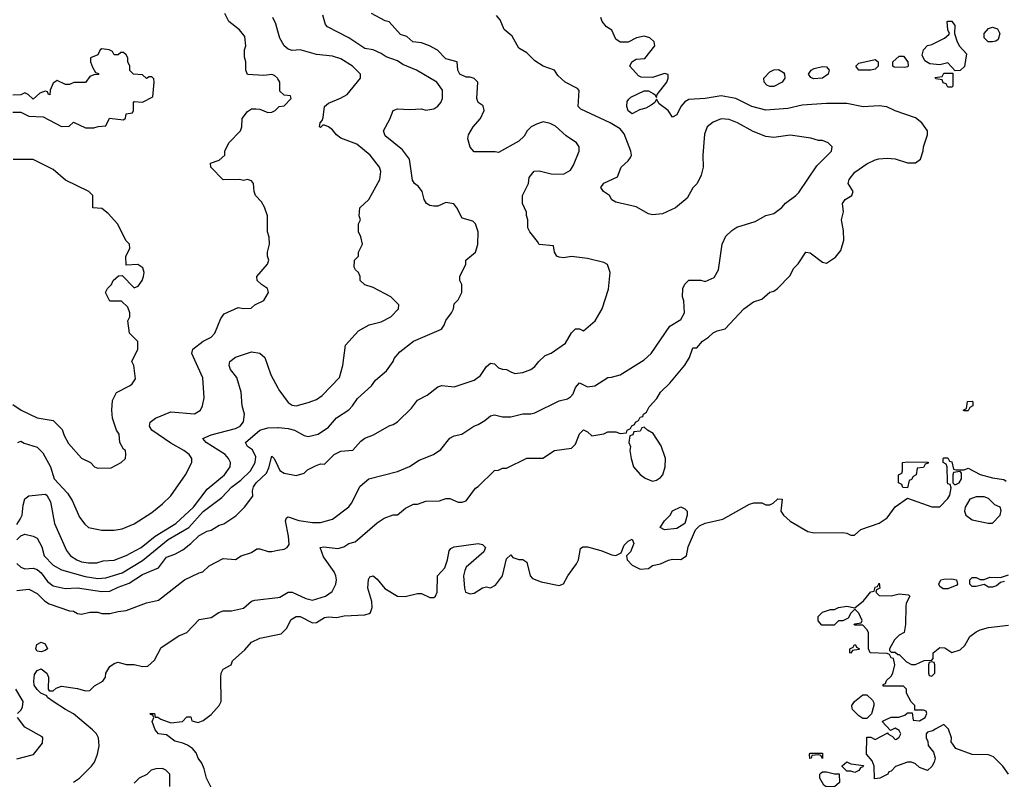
# Model space of a CAD drawing. Header units: inches. Extents: x 2348341 to 2479810, y 460419 to 613669.
# Tile 446 of 656: x 2418724 to 2423589, y 535385 to 539139. Entities that reach past the tile are written whole.
import ezdxf

# ---------------------------------------------------------------- set-up
doc = ezdxf.new("R2010")
doc.units = ezdxf.units.IN
doc.header["$MEASUREMENT"] = 0
doc.layers.add('C4513', color=7, linetype='Continuous')
doc.layers.add('C4523', color=7, linetype='Continuous')

msp = doc.modelspace()

# ---------------------------------------------------------------- linework, layer by layer
at = {"layer": 'C4513', "color": 2}
for points, elevation in [([(2420000, 538846.2), (2419998, 538850), (2419983.1, 538863.1), (2419970, 538868.7), (2419930, 538864), (2419848.9, 538868.9), (2419842, 538890), (2419842, 538930), (2419834.6, 538954.6), (2419834, 538990), (2419841.2, 539010), (2419836.5, 539056.5), (2419810, 539089), (2419758, 539130), (2419738, 539170)], 70), ([(2420000, 539083), (2419990, 539118), (2419974, 539150)], 66), ([(2418690, 538682), (2418730, 538682), (2418770, 538662), (2418839.6, 538659.6), (2418930, 538611.3), (2418968, 538612), (2418990, 538632), (2419050, 538604.7), (2419090, 538604.7), (2419111.6, 538611.6), (2419150, 538614), (2419168, 538652), (2419236.4, 538643.6), (2419247.3, 538652.7), (2419250, 538674), (2419282, 538678), (2419286, 538690), (2419286, 538730), (2419290, 538734), (2419330, 538732), (2419382, 538758), (2419388, 538830), (2419387.3, 538847.3), (2419376.4, 538856.4), (2419363.6, 538856.4), (2419350, 538848), (2419330, 538866), (2419286, 538870), (2419268.4, 538888.4), (2419268, 538910), (2419258, 538930), (2419258, 538950), (2419250, 538966), (2419236.4, 538976.4), (2419223.6, 538976.4), (2419210, 538966), (2419190, 538966), (2419182, 538982), (2419166, 538990), (2419130, 538995.3), (2419122, 538990), (2419110, 538966), (2419074, 538950), (2419074, 538930), (2419083.6, 538903.6), (2419098, 538878), (2419112.7, 538872.7), (2419112.7, 538867.3), (2419090, 538866), (2419070, 538858), (2419050, 538828), (2418991.6, 538828.4), (2418970, 538818), (2418950, 538818), (2418910, 538838), (2418890, 538826), (2418874, 538790), (2418872.7, 538767.3), (2418866, 538770), (2418862, 538782), (2418850, 538786), (2418823.6, 538776.4), (2418790, 538746), (2418766, 538770), (2418750, 538778), (2418730, 538768), (2418690, 538766)], 74), ([(2418715.3, 537050), (2418730, 537056.3), (2418745.5, 537045.5), (2418810, 537026.4), (2418839.1, 536999.1), (2418875.5, 536930), (2418894.8, 536870), (2418959.9, 536799.9), (2418982.5, 536762.5), (2419019.8, 536679.8), (2419045.2, 536645.2), (2419064.7, 536630), (2419130, 536616), (2419190, 536616), (2419230, 536622.8), (2419290, 536646.8), (2419376.6, 536703.4), (2419430, 536746), (2419470, 536786), (2419544, 536890), (2419574, 536950), (2419574, 536970), (2419562, 536990), (2419535.3, 537010), (2419470, 537046), (2419377.2, 537110), (2419365.2, 537130), (2419369, 537150), (2419395.3, 537170), (2419470, 537200.7), (2419588.4, 537191.6), (2419618, 537210), (2419628, 537230), (2419635.3, 537270), (2419628.4, 537368.4), (2419574, 537490), (2419579, 537510), (2419630, 537551), (2419669.3, 537570.7), (2419688.7, 537590), (2419718, 537662), (2419734.6, 537685.4), (2419803.1, 537716.9), (2419830, 537712), (2419867.3, 537712.7), (2419886, 537730), (2419930, 537751.3), (2419953.2, 537790), (2419948.7, 537810), (2419918, 537830), (2419898, 537850), (2419895.3, 537870), (2419948.7, 537930), (2419955.3, 537950), (2419948.7, 537970), (2419948.7, 537990), (2419958, 538030), (2419956.4, 538063.6), (2419948.7, 538090), (2419949, 538170), (2419932.9, 538212.9), (2419918.6, 538238.6), (2419888.7, 538270), (2419882, 538290), (2419879, 538330), (2419870, 538342), (2419850, 538349), (2419830, 538344), (2419810, 538349), (2419730, 538348), (2419668, 538410), (2419666, 538430), (2419710, 538444.7), (2419738, 538470), (2419738, 538490), (2419758, 538530), (2419815.3, 538590), (2419822, 538610), (2419824, 538650), (2419850, 538684.7), (2419870, 538698), (2419890, 538698), (2419910, 538696), (2419950, 538681), (2419970, 538682), (2419986, 538690), (2420000, 538704)], 70), ([(2418690, 537238), (2418732, 537210), (2418810, 537171), (2418890, 537158), (2418933.7, 537113.7), (2418943.5, 537083.5), (2418964.5, 537044.5), (2419030, 536972), (2419074, 536950), (2419094, 536930), (2419110, 536922), (2419176.4, 536923.6), (2419226, 536950), (2419246, 536970), (2419248, 536990), (2419246, 537010), (2419236.4, 537016.4), (2419218, 537050), (2419215.3, 537090), (2419202, 537110), (2419182, 537170), (2419179, 537210), (2419183.1, 537256.9), (2419203.1, 537296.9), (2419270, 537332), (2419280.4, 537339.6), (2419296.4, 537363.6), (2419288, 537430), (2419278, 537450), (2419308, 537510), (2419308.4, 537548.4), (2419266, 537590), (2419258, 537650), (2419268, 537670), (2419268, 537690), (2419258, 537718), (2419227.3, 537747.3), (2419170, 537748), (2419148, 537790), (2419158, 537810), (2419178, 537830), (2419186, 537850), (2419212.7, 537872.7), (2419230, 537874), (2419290, 537814), (2419310, 537822), (2419328.7, 537850), (2419335.3, 537870), (2419339, 537890), (2419332.9, 537912.9), (2419308.4, 537928.4), (2419250, 537926), (2419248.4, 537968.4), (2419268, 538010), (2419266, 538030), (2419250, 538046), (2419208, 538130), (2419160.4, 538180.4), (2419130, 538206), (2419086, 538210), (2419086, 538270), (2419066, 538290), (2418950, 538346), (2418890, 538398), (2418790, 538448), (2418691.6, 538448.4)], 74), ([(2418710, 536644.9), (2418726.6, 536670), (2418736.9, 536690), (2418741, 536739), (2418750, 536771), (2418770, 536786), (2418850, 536794), (2418858, 536790), (2418876.2, 536756.2), (2418896.4, 536650), (2418955.2, 536515.2), (2418974.8, 536490), (2419006, 536470), (2419030, 536460.5), (2419064.7, 536455.3), (2419104.7, 536455.3), (2419136, 536464), (2419190, 536468.4), (2419250.7, 536490.7), (2419323.7, 536530), (2419392.9, 536587.1), (2419496.2, 536650), (2419582.9, 536730), (2419650, 536818.8), (2419736, 536890), (2419764, 536930), (2419765.2, 536950), (2419756, 536970), (2419739.3, 536990), (2419645.2, 537050), (2419629, 537070), (2419670, 537087.7), (2419790, 537119.1), (2419813.2, 537130), (2419830, 537152), (2419835.1, 537190), (2419823.7, 537230), (2419818.9, 537298.9), (2419797.2, 537370), (2419765.2, 537410), (2419759, 537430), (2419762, 537450), (2419790, 537470.8), (2419870, 537498), (2419910, 537491), (2419936, 537470), (2419964.7, 537384.7), (2420000, 537319)], 66), ([(2418710, 536568), (2418730, 536588), (2418750, 536596.3), (2418790, 536587.3), (2418810, 536576), (2418833.3, 536533.3), (2418844.9, 536490), (2418890, 536443), (2418930, 536419.5), (2419047.7, 536387.7), (2419110, 536377), (2419150, 536381.3), (2419230, 536404.9), (2419330, 536467), (2419458.4, 536570), (2419559.5, 536630), (2419630, 536708.7), (2419723, 536777), (2419771, 536829), (2419816.3, 536863.7), (2419865.1, 536910), (2419887.6, 536950), (2419890, 536978), (2419873.8, 537013.8), (2419849.2, 537030), (2419839, 537050), (2419910, 537110.7), (2419950, 537122), (2420000, 537123.4)], 62), ([(2418710, 536451), (2418730, 536434), (2418750, 536425.5), (2418790, 536428.4), (2418810, 536422.4), (2418830, 536404.9), (2418862, 536362), (2418890, 536340.7), (2418948.3, 536328.3), (2419010, 536332), (2419130, 536313.4), (2419170, 536314.4), (2419210, 536335.3), (2419265.1, 536354.9), (2419330, 536397.1), (2419409.5, 536430.5), (2419450, 536482.8), (2419490, 536497.3), (2419530, 536519.1), (2419570, 536550.6), (2419610, 536590.4), (2419650, 536610.8), (2419670, 536616), (2419710, 536641), (2419732.1, 536647.9), (2419792.5, 536687.5), (2419835.3, 536730), (2419876.4, 536783.6), (2419874, 536810), (2419879.3, 536830), (2419892.7, 536850), (2419942.7, 536897.3), (2419955.5, 536924.5), (2419970, 536982), (2419982, 536970), (2420000, 536932.3)], 58), ([(2418710, 536317.3), (2418770, 536324.9), (2418810, 536303), (2418846.6, 536266.6), (2418870, 536252.4), (2418970, 536218), (2418990, 536216), (2419010, 536204.7), (2419030, 536201), (2419070.8, 536210.8), (2419110, 536211.3), (2419130, 536204.7), (2419170, 536204.7), (2419210, 536214.8), (2419250, 536218.8), (2419350, 536257.3), (2419409.3, 536270.7), (2419538, 536370), (2419610, 536406), (2419628.9, 536411.1), (2419660.2, 536439.8), (2419730, 536476), (2419790, 536471.3), (2419818, 536490), (2419870, 536506), (2419896.4, 536523.6), (2419910, 536524.7), (2419951.6, 536511.6), (2419970, 536511.3), (2420000, 536516.7)], 54), ([(2418989.5, 535370.5), (2419019, 535390), (2419079, 535450), (2419093.2, 535470), (2419109.2, 535510), (2419117.2, 535550), (2419114, 535590), (2419104, 535610), (2419084, 535630), (2418990, 535709.4), (2418949.7, 535729.7), (2418888.7, 535770), (2418862, 535790), (2418858, 535798), (2418828.7, 535810), (2418810, 535828.7), (2418796, 535850), (2418793.2, 535870), (2418797.2, 535902.8), (2418810, 535922), (2418830, 535931.3), (2418858, 535910), (2418866, 535890), (2418864.7, 535830), (2418870, 535822), (2418890, 535822), (2418904, 535836), (2418930, 535846), (2419010, 535834), (2419050, 535822.8), (2419070, 535824.7), (2419093.2, 535846.8), (2419135.3, 535870), (2419148.7, 535890), (2419149, 535910), (2419170, 535942), (2419190, 535958), (2419210, 535964.7), (2419250, 535952), (2419290, 535952), (2419330, 535942), (2419356.4, 535943.6), (2419390, 535974), (2419423.1, 536036.9), (2419510, 536094), (2419550, 536111.3), (2419610, 536174.8), (2419670, 536184.7), (2419708, 536210), (2419730, 536218), (2419770, 536218), (2419830, 536231.3), (2419870, 536264.7), (2419886, 536270), (2420000, 536284.2)], 50), ([(2419674.8, 535334.8), (2419646.6, 535390), (2419636.2, 535436.2), (2419624.1, 535464.1), (2419605.2, 535490), (2419595.5, 535515.5), (2419578, 535538), (2419553.6, 535553.6), (2419530, 535564), (2419490, 535572.7), (2419450, 535604), (2419409.5, 535609.5), (2419393.2, 535630), (2419378, 535670), (2419386, 535690), (2419382, 535702), (2419370, 535706), (2419369, 535711), (2419390, 535711), (2419392.7, 535692.7), (2419407.3, 535692.7), (2419422, 535682), (2419470, 535664.7), (2419528.7, 535671.3), (2419550, 535694), (2419570, 535694), (2419574, 535674), (2419606.4, 535666.4), (2419630, 535676), (2419670, 535704.7), (2419709, 535750), (2419719, 535770), (2419717.2, 535890), (2419719, 535910), (2419728.7, 535930), (2419768.7, 535951.3), (2419775.3, 535970), (2419835.9, 536024.1), (2419870, 536062.8), (2419910, 536082), (2420000, 536101.4)], 46), ([(2418714, 535710), (2418730, 535726), (2418738, 535742), (2418741.6, 535770), (2418704.5, 535830)], 54), ([(2418710, 535486.8), (2418791.8, 535508.2), (2418836.4, 535563.6), (2418838, 535590), (2418835.3, 535595.3), (2418750, 535642), (2418714, 535690)], 54), ([(2419466, 535350), (2419466, 535410), (2419446, 535430), (2419430, 535438), (2419396.4, 535436.4), (2419374, 535430), (2419351.6, 535408.4), (2419314, 535390), (2419290, 535366)], 50)]:
    msp.add_lwpolyline(points, dxfattribs=dict(at, elevation=elevation))
at = {"layer": 'C4513', "color": 2, "elevation": 50}
msp.add_lwpolyline([(2418830, 536015.3), (2418810, 536018), (2418804, 536030), (2418809.1, 536050.9), (2418830, 536062), (2418850, 536054), (2418862, 536030), (2418850, 536022)], close=True, dxfattribs=at)
at = {"layer": 'C4523', "color": 2}
for points, elevation in [([(2420000, 536932.3), (2420010, 536911.3), (2420030, 536898), (2420090, 536886), (2420130, 536898), (2420146.3, 536913.7), (2420185.6, 536934.4), (2420210, 536944.7), (2420230, 536942), (2420278, 536990), (2420310, 537006), (2420370, 537011), (2420410, 537056), (2420430, 537071.3), (2420472.9, 537087.1), (2420550, 537131.3), (2420570, 537138), (2420590, 537151.3), (2420660.2, 537219.8), (2420690, 537258), (2420737.2, 537282.8), (2420790, 537324.7), (2420810, 537331.3), (2420870, 537324.7), (2420970, 537358), (2421000.2, 537379.8), (2421030, 537424.7), (2421050, 537442), (2421070, 537438), (2421090, 537418), (2421110, 537411.3), (2421130, 537411), (2421150, 537398), (2421171.1, 537391.1), (2421210, 537396), (2421249.1, 537410.9), (2421270, 537424.7), (2421288.7, 537450), (2421320.2, 537479.8), (2421350, 537491.3), (2421420.2, 537539.8), (2421450, 537592), (2421470, 537612), (2421490, 537612), (2421510, 537602), (2421568, 537650), (2421602, 537710), (2421632.9, 537807.1), (2421642, 537890), (2421628.9, 537928.9), (2421610, 537939), (2421530, 537959), (2421450, 537969.2), (2421410, 537962.7), (2421390, 537965.2), (2421378, 537970), (2421366, 537990), (2421362, 538022), (2421290, 538028), (2421283.1, 538043.1), (2421244, 538090), (2421234, 538110), (2421235.3, 538150), (2421228, 538172), (2421228, 538188), (2421208, 538230), (2421208, 538270), (2421238, 538330), (2421240.4, 538359.6), (2421266, 538390), (2421290, 538391.3), (2421350, 538378), (2421410, 538376), (2421444.7, 538395.3), (2421460.2, 538419.8), (2421488.7, 538490), (2421488, 538510), (2421475.3, 538530), (2421424.8, 538564.8), (2421372.1, 538612.1), (2421345.6, 538625.6), (2421310, 538634), (2421276.9, 538623.1), (2421251.1, 538608.9), (2421232, 538590), (2421216.9, 538563.1), (2421190, 538538), (2421090, 538482), (2421074, 538486), (2420970, 538486), (2420948.9, 538508.9), (2420938, 538550), (2420942, 538570), (2420965.2, 538610), (2421001.2, 538650), (2421019, 538690), (2421013.6, 538713.6), (2420989.3, 538729.3), (2420982, 538750), (2420988, 538830), (2420968.9, 538848.9), (2420950, 538855.3), (2420930, 538855.3), (2420898, 538870), (2420888.7, 538890), (2420886, 538930), (2420830, 538946), (2420788.4, 538988.4), (2420749.1, 539009.1), (2420710, 539024), (2420666, 539030), (2420636.4, 539056.4), (2420606.3, 539066.3), (2420550, 539128.7), (2420530, 539134), (2420462, 539170)], 58), ([(2420000, 537123.4), (2420003.5, 537123.5), (2420050, 537119.1), (2420082, 537110), (2420130, 537084), (2420150, 537078.8), (2420198, 537090), (2420250, 537126), (2420290, 537171), (2420349.5, 537210.5), (2420369, 537230), (2420393.6, 537266.4), (2420462, 537330), (2420482, 537358), (2420536.5, 537403.5), (2420568.7, 537450), (2420574.6, 537465.4), (2420602, 537498), (2420670, 537550.8), (2420808, 537610), (2420822, 537630), (2420830, 537652), (2420858, 537690), (2420868, 537710), (2420870, 537734), (2420890, 537754), (2420908, 537790), (2420908, 537830), (2420898, 537850), (2420898, 537870), (2420928, 537930), (2420928, 537950), (2420975.3, 537990), (2420987.3, 538027.3), (2420988.7, 538090), (2420975.3, 538130), (2420963.1, 538143.1), (2420910, 538158), (2420884, 538210), (2420869.1, 538229.1), (2420830, 538235.3), (2420790, 538218), (2420770, 538217), (2420750, 538220.9), (2420734, 538230), (2420722, 538250), (2420713.2, 538290), (2420694, 538314), (2420674, 538330), (2420665.6, 538345.6), (2420649.2, 538450), (2420615.6, 538495.6), (2420530, 538565.2), (2420521.2, 538590), (2420552.9, 538647.1), (2420569.4, 538690.6), (2420590, 538698.8), (2420650, 538694.8), (2420710, 538698), (2420730, 538691.3), (2420770, 538698.8), (2420790, 538711), (2420805.2, 538730), (2420812.7, 538750), (2420812.7, 538790), (2420785.2, 538830), (2420684, 538890), (2420617.2, 538917.2), (2420590, 538935.1), (2420535.3, 538955.3), (2420510, 538972.3), (2420470, 538989.4), (2420430, 538997), (2420350, 539049.4), (2420244.5, 539104.5), (2420235.5, 539115.5), (2420221.2, 539161.2)], 62), ([(2420000, 536516.7), (2420030, 536522), (2420046, 536530), (2420055.3, 536544.7), (2420052.7, 536587.3), (2420038, 536662), (2420042, 536678), (2420050, 536682), (2420103.4, 536663.4), (2420170, 536654), (2420210, 536654.8), (2420270, 536671), (2420350, 536731.3), (2420364, 536750), (2420406.3, 536833.7), (2420449.4, 536870.6), (2420590, 536906), (2420650, 536931.3), (2420697.5, 536962.5), (2420768, 536990), (2420804.7, 537015.3), (2420850, 537071.3), (2420870, 537082), (2420908.9, 537091.1), (2420968, 537130), (2420990, 537138), (2421022, 537158), (2421050, 537181), (2421070, 537186), (2421110, 537176), (2421150, 537176), (2421210, 537190.8), (2421249.1, 537190.9), (2421270, 537196), (2421390, 537256), (2421430, 537266), (2421445.6, 537274.4), (2421459, 537290), (2421470, 537322), (2421490, 537344.7), (2421530, 537324.7), (2421566, 537330), (2421630, 537371.3), (2421648.4, 537371.6), (2421690, 537384.7), (2421810, 537458), (2421844, 537490), (2421935.5, 537624.5), (2421990, 537658), (2422009.2, 537690), (2422006, 537750), (2421999.3, 537770), (2422001.2, 537810), (2422010, 537831.3), (2422030, 537851), (2422090, 537851.3), (2422110, 537844.7), (2422154.6, 537865.4), (2422176.4, 537903.6), (2422194, 538030), (2422213.2, 538070), (2422242, 538098), (2422267, 538113), (2422358.6, 538141.4), (2422410, 538171), (2422450, 538181), (2422490, 538211), (2422507.7, 538232.3), (2422559, 538270), (2422574.2, 538285.8), (2422663.2, 538416.8), (2422735.3, 538490), (2422738, 538510), (2422718, 538530), (2422690, 538542), (2422670, 538542), (2422632.9, 538552.9), (2422530, 538569), (2422450, 538557.2), (2422410, 538561.2), (2422347.2, 538587.2), (2422270, 538629.2), (2422230, 538645.2), (2422190, 538649.2), (2422150, 538633.2), (2422121, 538610), (2422107.1, 538572.9), (2422098.8, 538470), (2422101, 538410), (2422091.3, 538370), (2422070.9, 538329.1), (2422050, 538308), (2422022.5, 538257.5), (2421964.7, 538210), (2421899.8, 538180.2), (2421850, 538174), (2421830, 538179), (2421770, 538214), (2421670, 538238), (2421650, 538248), (2421638, 538270), (2421608, 538290), (2421595.3, 538310), (2421610, 538330.7), (2421677.2, 538362.8), (2421695.3, 538410), (2421730, 538441), (2421741.5, 538458.5), (2421746, 538470), (2421743.7, 538490), (2421710, 538575.3), (2421690, 538599), (2421642, 538630), (2421496.5, 538696.5), (2421484, 538710), (2421489, 538789), (2421479.3, 538799.3), (2421419, 538830), (2421383.1, 538863.1), (2421366, 538890), (2421310, 538908.7), (2421270, 538935.3), (2421230, 538975.3), (2421190, 538998), (2421158, 539058), (2421118, 539090), (2421098, 539138), (2421080.4, 539160.4)], 54), ([(2420000, 536284.2), (2420010, 536285.5), (2420050, 536310.6), (2420070, 536310.6), (2420138.4, 536278.4), (2420170, 536270.4), (2420235.3, 536290), (2420267.2, 536312.8), (2420285.2, 536350), (2420289.3, 536370.7), (2420286.6, 536390), (2420277, 536410), (2420224.9, 536484.9), (2420208.9, 536531.1), (2420226, 536534), (2420295.1, 536524.9), (2420325.6, 536534.4), (2420350, 536550.6), (2420381.2, 536558.8), (2420490, 536652), (2420524.7, 536675.3), (2420570, 536691.3), (2420590, 536692), (2420630, 536724.7), (2420670, 536744.7), (2420690, 536744.7), (2420730, 536758.8), (2420798, 536762), (2420830, 536772), (2420850, 536772), (2420890, 536754), (2420910, 536754), (2420930, 536762), (2420976.4, 536823.6), (2420990, 536832), (2421070, 536911.3), (2421090, 536912), (2421110, 536922), (2421130, 536922), (2421230, 536971.3), (2421308.4, 536971.6), (2421366, 537010), (2421450, 537022), (2421470, 537042), (2421490, 537092), (2421510, 537111.3), (2421530, 537102), (2421550, 537082), (2421610, 537092), (2421630, 537102), (2421670, 537102), (2421690, 537094), (2421722, 537098), (2421726, 537110), (2421742, 537118), (2421748, 537132), (2421762, 537138), (2421766, 537150), (2421782, 537158), (2421790, 537174), (2421802, 537178), (2421806, 537190), (2421820.4, 537199.6), (2421834.6, 537225.4), (2421872.5, 537267.5), (2421890, 537298), (2421936.5, 537343.5), (2422010, 537431.3), (2422033.2, 537470), (2422050, 537518), (2422070, 537518), (2422098, 537550), (2422128, 537570), (2422150, 537591.3), (2422170, 537602), (2422210, 537612), (2422302, 537710), (2422350, 537744.7), (2422390, 537758), (2422430, 537792), (2422450, 537798), (2422468, 537810), (2422530, 537874), (2422548, 537910), (2422570, 537932), (2422608, 537990), (2422630, 537986), (2422690, 537941), (2422710, 537936), (2422755.1, 537964.9), (2422781.2, 537998.8), (2422796, 538050), (2422794.8, 538094.8), (2422783.7, 538150), (2422794, 538190), (2422788.7, 538230), (2422802, 538250), (2422835.3, 538270), (2422842, 538290), (2422818, 538330), (2422822, 538350), (2422850, 538384.7), (2422910, 538426), (2422950, 538446), (2422969.3, 538450.7), (2423010, 538454.8), (2423050, 538451.3), (2423110, 538431.3), (2423150, 538432), (2423175.3, 538450), (2423188.4, 538491.6), (2423188.7, 538510), (2423208.7, 538570), (2423208.7, 538590), (2423182, 538630), (2423150, 538654), (2423050, 538688.7), (2423008.9, 538708.9), (2422970, 538714), (2422891.1, 538708.9), (2422810, 538724), (2422710, 538725.2), (2422590, 538716), (2422519.3, 538700.7), (2422410, 538692.3), (2422342, 538710), (2422262, 538750), (2422190, 538762.4), (2422110, 538749.6), (2422030, 538745.2), (2422010, 538733.2), (2421991, 538710), (2421970, 538668), (2421950, 538658), (2421928, 538690), (2421883.1, 538723.1), (2421870, 538746), (2421862, 538730), (2421844, 538716), (2421817.6, 538702.4), (2421786, 538694), (2421750, 538673.2), (2421730, 538689.2), (2421723.6, 538710), (2421726, 538734), (2421733.6, 538746.4), (2421744.2, 538755.8), (2421810, 538787.3), (2421830, 538786.8), (2421854.4, 538774.4), (2421862, 538770), (2421870, 538754), (2421874, 538770), (2421921.2, 538830), (2421928.7, 538850), (2421928, 538868), (2421910, 538873.2), (2421850, 538854), (2421794.6, 538854.6), (2421782, 538862), (2421738, 538910), (2421748, 538930), (2421770, 538944.7), (2421813.2, 538946.8), (2421862, 539010), (2421858, 539030), (2421838, 539050), (2421810, 539058), (2421772, 539050), (2421730, 539028), (2421690, 539028.7), (2421670, 539042), (2421650, 539088), (2421623.1, 539103.1), (2421602, 539130), (2421595.3, 539150)], 50), ([(2420000, 537319), (2420004.9, 537310), (2420050, 537246.8), (2420070, 537234), (2420090, 537230.7), (2420150, 537246.8), (2420190, 537262.8), (2420218.9, 537281.1), (2420304, 537370), (2420321.2, 537430), (2420334, 537530), (2420398, 537602), (2420450, 537631), (2420510, 537646), (2420558, 537670), (2420595.3, 537710), (2420598, 537730), (2420558, 537770), (2420470, 537815.3), (2420429.1, 537829.1), (2420406, 537850), (2420406, 537870), (2420398, 537890), (2420383.1, 537903.1), (2420376.4, 537916.4), (2420378, 537950), (2420398, 537970), (2420398, 537990), (2420418, 538030), (2420410, 538066), (2420398, 538090), (2420398, 538130), (2420408, 538150), (2420401.2, 538170), (2420405.2, 538210), (2420449, 538250), (2420504, 538350), (2420508.9, 538388.9), (2420502, 538410), (2420455.3, 538470), (2420390, 538524), (2420310, 538553.2), (2420289, 538570), (2420270, 538595.3), (2420250, 538608.7), (2420230, 538618), (2420222, 538618), (2420210, 538606), (2420206, 538610), (2420208, 538630), (2420219, 538641), (2420224, 538656), (2420229.5, 538710.5), (2420250, 538726), (2420309.4, 538750.6), (2420342, 538770), (2420408, 538850), (2420408, 538870), (2420368.7, 538910), (2420310, 538945.2), (2420270, 538959.3), (2420190, 538966.6), (2420110, 538989.2), (2420070, 538986), (2420050, 538994), (2420030, 539009), (2420010, 539048), (2420000, 539083)], 66), ([(2420000, 538704), (2420006, 538710), (2420030, 538714), (2420066, 538750), (2420062, 538762), (2420030, 538766), (2420010, 538786), (2420008.7, 538830), (2420000, 538846.2)], 70), ([(2420000, 536101.4), (2420015.3, 536104.7), (2420042.7, 536130), (2420065.6, 536174.4), (2420089.6, 536190.4), (2420110, 536190.4), (2420170, 536159.1), (2420190, 536160.7), (2420230, 536184), (2420250, 536187.3), (2420290, 536184), (2420326.8, 536193.2), (2420430, 536197.1), (2420450, 536204.9), (2420457.2, 536210), (2420466.3, 536233.7), (2420464.1, 536264.1), (2420443.7, 536330), (2420446.8, 536373.2), (2420454, 536386), (2420470, 536390.8), (2420490, 536374.8), (2420528.8, 536328.8), (2420590, 536290.4), (2420628.3, 536288.3), (2420690, 536302.6), (2420710, 536303.1), (2420750, 536283.8), (2420770, 536283), (2420778, 536290), (2420786.6, 536310), (2420789, 536390), (2420825.2, 536430), (2420838, 536470), (2420845.6, 536514.4), (2420853.6, 536526.4), (2420870, 536534), (2420990, 536550.6), (2421010, 536544.7), (2421024.7, 536530), (2421018, 536510), (2420930, 536433.2), (2420922.8, 536417.2), (2420916.3, 536390), (2420921, 536330), (2420926, 536310), (2420950, 536301), (2420970, 536304.7), (2421010, 536331.3), (2421030, 536336), (2421050, 536331.3), (2421074.8, 536345.2), (2421109, 536390), (2421130, 536474), (2421150, 536494), (2421161, 536481), (2421190, 536471), (2421210.7, 536470.7), (2421230, 536458), (2421246, 536390), (2421257.3, 536377.3), (2421301.3, 536361.3), (2421390, 536342.8), (2421410, 536351), (2421431.8, 536390), (2421475.6, 536450), (2421485.1, 536470), (2421494, 536526), (2421505.6, 536534.4), (2421530, 536534), (2421595.6, 536515.6), (2421650, 536494), (2421670, 536491), (2421695.3, 536504.7), (2421710, 536542), (2421730, 536562), (2421750, 536572), (2421758, 536550), (2421742, 536510), (2421722, 536490), (2421724.7, 536470), (2421750, 536442.8), (2421790, 536422.8), (2421830, 536426.8), (2421850, 536441), (2421890, 536450.7), (2421930, 536468.4), (2421950, 536473), (2421990, 536470.7), (2422019, 536490), (2422026, 536534), (2422062.7, 536617.3), (2422082, 536638), (2422110, 536651), (2422198, 536670), (2422330, 536744.7), (2422351.1, 536751.1), (2422390, 536752), (2422410, 536742), (2422430, 536742), (2422446, 536750), (2422470, 536771.3), (2422491.3, 536770), (2422484.7, 536710), (2422498, 536690), (2422530, 536661), (2422618, 536610), (2422650, 536603.8), (2422790, 536604), (2422810, 536601), (2422830, 536591.3), (2422848.4, 536591.6), (2422880.2, 536619.8), (2422970, 536651.3), (2423010, 536678), (2423050, 536732), (2423110, 536774), (2423230, 536731.3), (2423270, 536732), (2423310, 536772), (2423319, 536790), (2423326, 536826), (2423322, 536842), (2423310, 536846), (2423307.3, 536852.7), (2423306, 536930), (2423302, 536942), (2423286, 536950), (2423286, 536970), (2423290, 536974), (2423310, 536974), (2423318, 536958), (2423330, 536954), (2423338, 536918), (2423350, 536914), (2423390, 536914), (2423410, 536922), (2423470, 536891.3), (2423530, 536874.8), (2423586.8, 536866.8), (2423598, 536858)], 46), ([(2423590, 536362), (2423570, 536358), (2423550, 536341.2), (2423530, 536335.3), (2423510, 536335.3), (2423490, 536348), (2423450, 536338), (2423430, 536338), (2423418, 536350), (2423418, 536370), (2423430, 536382), (2423450, 536382), (2423470, 536372), (2423490, 536372), (2423516.4, 536383.6), (2423570, 536382), (2423610, 536396)], 42), ([(2423608.7, 535410), (2423582, 535450), (2423535.5, 535495.5), (2423510, 535505.2), (2423430, 535507), (2423350, 535538), (2423326, 535570), (2423328, 535590), (2423313.2, 535633.2), (2423290, 535655.3), (2423246.4, 535633.6), (2423236, 535624), (2423210, 535618), (2423202, 535610), (2423202, 535590), (2423211.6, 535571.6), (2423212.7, 535552.7), (2423239.1, 535519.1), (2423246.8, 535490), (2423242.8, 535470), (2423230, 535448.7), (2423210, 535428), (2423170, 535444), (2423150, 535461.2), (2423130, 535469.2), (2423110, 535469.2), (2423051.3, 535448.7), (2423030, 535426), (2423018, 535422), (2423014, 535410), (2422974, 535390), (2422948, 535388), (2422946, 535450), (2422936.4, 535476.4), (2422908, 535510), (2422910, 535594), (2422930, 535594), (2422950, 535582), (2423014, 535614), (2423014, 535610), (2423036.9, 535596.9), (2423050, 535582), (2423056.4, 535583.6), (2423070, 535594), (2423078, 535610), (2423070, 535626), (2423050, 535638), (2423026, 535626), (2422986, 535670), (2422990, 535674), (2423030, 535691.3), (2423067.3, 535692.7), (2423098, 535702), (2423110, 535714), (2423134, 535714), (2423138, 535678), (2423170, 535674), (2423198, 535690), (2423206, 535710), (2423202, 535722), (2423190, 535726), (2423146, 535726), (2423146, 535750), (2423128.4, 535768.4), (2423106, 535810), (2423106, 535830), (2423090, 535846), (2422990, 535846), (2422990, 535854), (2423002, 535858), (2423007.3, 535872.7), (2423030, 535894), (2423038, 535910), (2423048, 535950), (2423042, 535982), (2423030, 535986), (2423022, 536002), (2423010, 536006), (2422926, 536010), (2422918, 536030), (2422918, 536110), (2422910, 536126), (2422890, 536146), (2422850, 536146), (2422846, 536150), (2422850, 536154), (2422882, 536158), (2422886, 536170), (2422870, 536206), (2422850, 536226), (2422830, 536206), (2422818, 536182), (2422791.6, 536168.4), (2422770, 536168), (2422747.3, 536147.3), (2422687.3, 536147.3), (2422668.7, 536168.7), (2422669, 536190), (2422690, 536211), (2422730, 536224.7), (2422750, 536224.7), (2422770, 536234.8), (2422810, 536241), (2422850, 536232), (2422893.2, 536266.8), (2422930, 536312), (2422946, 536314), (2422950, 536334), (2422962, 536338), (2422970, 536354), (2422974, 536330), (2422958, 536322), (2422954, 536310), (2422970, 536294), (2423030, 536292), (2423070, 536301), (2423116, 536296), (2423122, 536290), (2423104, 536256), (2423101.4, 536238.6), (2423101, 536150), (2423094, 536110), (2423070, 536098), (2423045.4, 536074.6), (2423022, 536030), (2423022, 536022), (2423030, 536014), (2423050, 536014), (2423062, 536002), (2423070, 536002), (2423105.4, 535965.4), (2423130, 535952), (2423150, 535952), (2423192.7, 535972.7), (2423230, 535974), (2423238, 535982), (2423238, 536010), (2423270, 536036), (2423294.4, 536034.4), (2423330, 536012), (2423370, 536024.7), (2423393.2, 536046.8), (2423419, 536090), (2423450, 536113.4), (2423470, 536124), (2423510, 536135.5), (2423610, 536146)], 42)]:
    msp.add_lwpolyline(points, dxfattribs=dict(at, elevation=elevation))
for points, elevation in [([(2423346, 538886), (2423310, 538926), (2423270, 538915.3), (2423220.4, 538920.4), (2423196.4, 538936.4), (2423183.1, 538963.1), (2423188.7, 538990), (2423209.1, 539010.9), (2423230, 539016), (2423292.9, 539047.1), (2423314.6, 539065.4), (2423318, 539070), (2423308.9, 539088.9), (2423306, 539130), (2423310, 539132), (2423330, 539131.3), (2423344.7, 539110), (2423342, 539070), (2423356, 539030), (2423367.5, 539007.5), (2423402, 538970), (2423392, 538908), (2423370, 538888)], 46), ([(2423530, 539029), (2423509.4, 539029.4), (2423489, 539050), (2423489.5, 539070.5), (2423510, 539094.8), (2423530, 539102.8), (2423554.4, 539094.4), (2423566.8, 539070), (2423558.5, 539041.5), (2423547.3, 539032.7)], 46), ([(2423098, 538902), (2423044, 538904), (2423038, 538910), (2423038, 538930), (2423070, 538958), (2423090, 538958), (2423112, 538930), (2423114, 538910), (2423110, 538906)], 46), ([(2422930, 538889.3), (2422869.4, 538889.4), (2422855.3, 538910), (2422870, 538924.7), (2422950, 538942.8), (2422966, 538930), (2422966, 538910), (2422950, 538894)], 46), ([(2422430, 538809.6), (2422415.9, 538815.9), (2422402.7, 538830), (2422400.9, 538850), (2422430, 538882), (2422450, 538890.7), (2422473.4, 538893.4), (2422498, 538878), (2422502.8, 538870), (2422504, 538850), (2422490.4, 538829.6), (2422450, 538809.6)], 46), ([(2422646.2, 538846.2), (2422632.5, 538852.5), (2422621.2, 538870), (2422634, 538890), (2422650, 538898), (2422690, 538908), (2422710, 538906.8), (2422724, 538890), (2422718.8, 538870), (2422690, 538849.6)], 46), ([(2423310, 538806), (2423302, 538822), (2423287.3, 538827.3), (2423282, 538842), (2423250, 538846), (2423247.3, 538852.7), (2423282, 538858), (2423290, 538874), (2423334, 538874), (2423334, 538810), (2423330, 538806)], 46), ([(2423390, 537206), (2423386, 537210), (2423402, 537218), (2423407.3, 537252.7), (2423430, 537254), (2423434, 537250), (2423434, 537230), (2423418, 537222), (2423410, 537206)], 46), ([(2421810, 537126), (2421798, 537122), (2421790, 537106), (2421758, 537102), (2421752.7, 537087.3), (2421738, 537082), (2421734, 537050), (2421742, 537030), (2421738, 537010), (2421744.7, 536970), (2421756, 536930), (2421790, 536891), (2421813.7, 536873.7), (2421850, 536858.8), (2421870, 536862.8), (2421890, 536876), (2421901.2, 536890), (2421913.2, 536930), (2421914, 536970), (2421892.9, 537032.9), (2421853.6, 537093.6), (2421826, 537110)], 50), ([(2423110, 536826), (2423087.3, 536827.3), (2423082, 536842), (2423066, 536850), (2423066, 536890), (2423082, 536898), (2423086, 536910), (2423086, 536950), (2423110, 536954), (2423212.7, 536952.7), (2423212.7, 536947.3), (2423198, 536942), (2423190, 536926), (2423158, 536922), (2423154, 536890), (2423138, 536882), (2423130, 536866), (2423118, 536862)], 46), ([(2423370, 536906), (2423338, 536902), (2423334, 536890), (2423334, 536850), (2423342, 536842), (2423350, 536842), (2423366, 536850), (2423378, 536870), (2423378, 536898)], 46), ([(2423490, 536781.2), (2423450, 536781.2), (2423418, 536770), (2423396, 536730), (2423391.3, 536710), (2423398, 536690), (2423430, 536667.7), (2423508.9, 536651.1), (2423530, 536651.3), (2423569, 536690), (2423574, 536714), (2423568, 536730), (2423542, 536742), (2423510, 536773.2)], 46), ([(2421910, 536618), (2421888, 536630), (2421910, 536662), (2421938, 536690), (2421950, 536712), (2421991.1, 536731.1), (2422010, 536722), (2422022, 536710), (2422021, 536690), (2422010.9, 536649.1), (2421970, 536624)], 46), ([(2423310, 536326.6), (2423286.8, 536326.8), (2423270, 536338), (2423265.2, 536350), (2423275.3, 536370), (2423290, 536374.9), (2423330, 536376.3), (2423352, 536370), (2423358, 536350), (2423354.8, 536345.2)], 42), ([(2422830, 536008), (2422826, 536010), (2422826, 536030), (2422842, 536038), (2422848.4, 536051.6), (2422854, 536050), (2422858, 536038), (2422874, 536030), (2422870, 536026), (2422838, 536022)], 42), ([(2423230, 535966), (2423218, 535962), (2423214, 535950), (2423214, 535910), (2423218, 535898), (2423230, 535894), (2423246, 535910), (2423246, 535950), (2423242, 535962)], 42), ([(2422890, 535686), (2422870, 535698), (2422838, 535730), (2422836.4, 535736.4), (2422835.3, 535750), (2422848, 535770), (2422890, 535802), (2422910, 535802), (2422936.9, 535776.9), (2422943.6, 535763.6), (2422944.7, 535750), (2422932, 535708), (2422910, 535686)], 42), ([(2422690, 535488), (2422682, 535502), (2422670, 535506), (2422638, 535502), (2422634, 535490), (2422628.4, 535488.4), (2422626, 535510), (2422630, 535514), (2422690, 535514)], 42), ([(2422850, 535418), (2422830, 535426), (2422810, 535426), (2422788, 535448), (2422788.4, 535451.6), (2422810, 535472), (2422830, 535462), (2422892.7, 535452.7), (2422890, 535446), (2422878, 535442), (2422870, 535428)], 42), ([(2422750, 535412), (2422772.7, 535412.7), (2422774, 535370), (2422750, 535348), (2422708, 535348), (2422696.4, 535356.4), (2422678, 535390), (2422678, 535410), (2422683.1, 535416.9), (2422690, 535422), (2422710, 535422)], 42)]:
    msp.add_lwpolyline(points, close=True, dxfattribs=dict(at, elevation=elevation))

doc.saveas('drawing.dxf')
